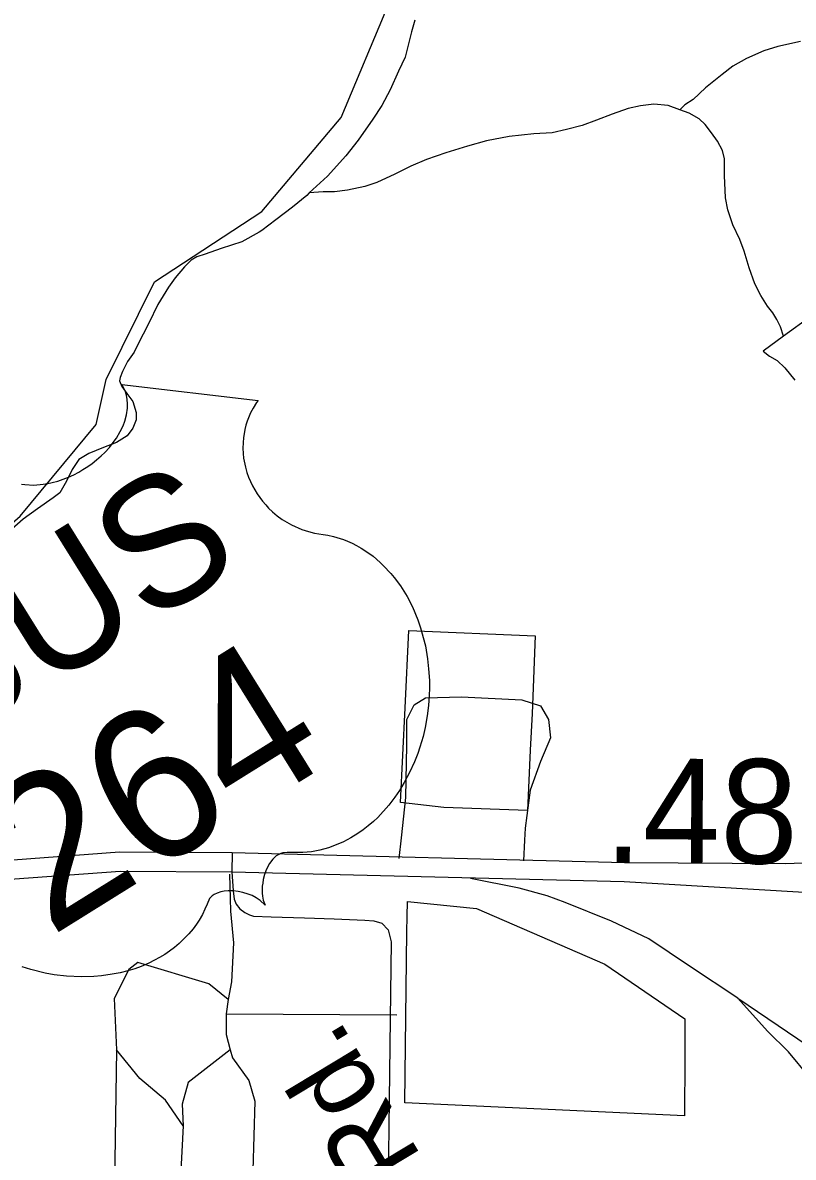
# Model space of a CAD drawing. Extents: x 2001466 to 31450019, y -30647475 to 847247.
# Drawn here: x 2166590 to 2168438, y 747443 to 750161 of the extents above; entities that cross this region are included whole.
import ezdxf

# ---------------------------------------------------------------- set-up
doc = ezdxf.new("R2010")
doc.units = 0
for name, color, linetype in [('Exist Boundary Political City Limit New', 7, 'Continuous'), ('Exist Hydrographic Misc Water Feature', 7, 'Continuous'), ('Exist Road Non-System Type 51', 7, 'Continuous'), ('Exist Road Primary US Divided Attributed', 7, 'Continuous'), ('Exist Road Primary US Mileage Hundredths English Label', 7, 'Continuous'), ('Exist Road Primary US Shield CELL', 7, 'Continuous'), ('Exist Road Primary US Shield Number Label', 7, 'Continuous'), ('Exist Road Secondary Type 51 Attributed', 7, 'Continuous'), ('Exist Road Secondary Type 51 Label', 7, 'Continuous'), ('Map Preparation Boundary City Limit Buffer Line', 7, 'Continuous'), ('Prop Road Primary Interstate Projected', 7, 'Continuous')]:
    doc.layers.add(name, color=color, linetype=linetype)

msp = doc.modelspace()

# ---------------------------------------------------------------- linework, layer by layer
at = {"layer": 'Exist Boundary Political City Limit New'}
for points in [[(2167806.5, 748418), (2167800, 748273.9), (2167600, 748280.8), (2167495.8, 748293.2), (2167506.8, 748519.9), (2167515.8, 748705.4), (2167818.5, 748692), (2167811.5, 748505.8), (2167806.5, 748418)], [(2168177.2, 747680.8), (2168176.5, 747542.3), (2167505.8, 747573), (2167511.2, 747983.3), (2167511.8, 748019.4), (2167512.2, 748056), (2167677.8, 748039.1), (2167985.8, 747905.5), (2168177.8, 747774.6), (2168177.2, 747680.8)]]:
    msp.add_lwpolyline(points, dxfattribs=at)
at = {"layer": 'Exist Hydrographic Misc Water Feature'}
for points in [[(2165255.1, 748232.2), (2165655.1, 748276.5), (2165813.2, 748342.2), (2165895.2, 748475), (2166227.2, 748668.3), (2166584.2, 748979.2), (2166766.1, 749198.6), (2166790.1, 749306.3), (2166906.1, 749540.2), (2167163.1, 749708.7), (2167353.2, 749934.5), (2167469.2, 750210.9), (2167476.2, 750351.9), (2167409.1, 750418.8), (2167392.1, 750501.2), (2167458.1, 750624.5), (2167607.2, 750785.4), (2167681, 750918.5), (2167678.2, 751420.4), (2167708.1, 751961.1), (2167839.1, 752493.1), (2167953.1, 752851.6)], [(2167530.5, 750167.1), (2167522.5, 750139.1), (2167506.9, 750079), (2167490.9, 750044.9), (2167471.3, 750000.8), (2167451.4, 749962.9), (2167429.8, 749930.4), (2167394.4, 749880.2), (2167364.6, 749842.1), (2167320.6, 749794), (2167276.7, 749753.6)], [(2168454.5, 750116.3), (2168400.6, 750104.1), (2168366.5, 750093.8), (2168324.9, 750075.4), (2168292.9, 750057.5), (2168267.1, 750037.1), (2168227.3, 750005), (2168197.6, 749977), (2168177.7, 749964.6), (2168165.4, 749952.7)], [(2168165.4, 749952.7), (2168137.3, 749962.6), (2168103.4, 749966.5), (2168071.5, 749962.4), (2168041.5, 749956), (2168003.4, 749941.9), (2167965.8, 749927.7), (2167931.4, 749915.4), (2167894.1, 749905.3), (2167859.8, 749897.1), (2167815.8, 749894.8), (2167756.1, 749888.4), (2167702.2, 749878.3), (2167656.2, 749865.8), (2167604.3, 749849.7), (2167558.2, 749833.5), (2167520.7, 749817.3), (2167482.3, 749798.8), (2167438.7, 749778.6), (2167410.6, 749768.6), (2167368.7, 749760.3), (2167337.2, 749756.2), (2167310.7, 749756.1), (2167276.7, 749753.6)], [(2168414.3, 749410.4), (2168406.5, 749432.3), (2168397.9, 749450.2), (2168388.3, 749466.2), (2168376, 749481.9), (2168360, 749507.9), (2168345.4, 749536), (2168331.9, 749573.8), (2168319.4, 749613.8), (2168309.1, 749641.7), (2168292.9, 749677.4), (2168280.6, 749713.3), (2168274.7, 749741.4), (2168272.2, 749795.3), (2168272.2, 749835.5), (2168267.7, 749855.3), (2168255.8, 749877.4), (2168241.6, 749897.3), (2168225.9, 749917.1), (2168211.5, 749931.1), (2168187.5, 749944.9), (2168165.4, 749952.7)], [(2167276.7, 749753.6), (2167271.1, 749747.5), (2167237.1, 749719.4), (2167197.3, 749689.3), (2167163.5, 749663.2), (2167157.3, 749659.2), (2167115.7, 749636.7), (2167065.5, 749620.4), (2167027.9, 749606.6), (2167007.6, 749600.3), (2166994.1, 749592.3), (2166977.7, 749576.1), (2166956, 749550.2), (2166940, 749527.9), (2166914.3, 749485.9), (2166892.4, 749441.7), (2166878.9, 749415.4), (2166867.2, 749391.6), (2166857.1, 749371.7), (2166841.3, 749349.3), (2166829.5, 749325.5), (2166823.7, 749311.4), (2166821.9, 749303.1), (2166827.6, 749289.3), (2166839.7, 749273.2), (2166854.1, 749253.6), (2166862.1, 749227.7), (2166861.8, 749209.5), (2166853.9, 749189.6), (2166840.3, 749171.4), (2166814.7, 749155.3), (2166784.1, 749143.3), (2166748.7, 749128.8), (2166724.7, 749115), (2166708.7, 749090.6), (2166695.1, 749062.7), (2166678.9, 749034.7), (2166663.4, 749022.5), (2166625.4, 748996.2), (2166591.2, 748972.1), (2166557.8, 748941.9)], [(2168480.1, 749458.5), (2168414.3, 749410.4)], [(2168414.3, 749410.4), (2168364.9, 749374.1), (2168380.7, 749362), (2168399.1, 749352.3), (2168416.8, 749334.2), (2168441.2, 749304.5)]]:
    msp.add_lwpolyline(points, dxfattribs=at)
at = {"layer": 'Exist Road Non-System Type 51'}
for p, q in [((2167492.3, 748158.7), (2167497.9, 748208.6)), ((2167793.1, 748202.5), (2167791, 748153)), ((2167085.9, 748121.4), (2167087.2, 748062.5)), ((2167082.9, 747821), (2167078, 747786.5)), ((2167078, 747786.5), (2167487, 747784.2)), ((2166814.6, 747700.4), (2166804.8, 746964.1))]:
    msp.add_line(p, q, dxfattribs=at)
for points in [[(2167497.9, 748208.6), (2167508.8, 748304.9), (2167511.2, 748430.5), (2167511.2, 748492.1), (2167528.5, 748526.5), (2167555.5, 748543.8), (2167641.7, 748546.2), (2167786.9, 748538.8), (2167831.2, 748524.1), (2167850.9, 748492.1), (2167855.8, 748447.7), (2167831.2, 748391.1), (2167806.6, 748322.1), (2167794.3, 748231), (2167793.1, 748202.5)], [(2167087.2, 748062.5), (2167087.9, 748032.8), (2167095.2, 747956.5), (2167090.3, 747862.9), (2167082.9, 747821)], [(2167082.9, 747821), (2167036.2, 747858), (2166866.3, 747909.7), (2166844.2, 747892.4), (2166809.7, 747823.5), (2166814.6, 747700.4)], [(2167078, 747786.5), (2167078, 747737.3), (2167087.6, 747700.6)], [(2166974.6, 747518.1), (2166932.8, 747579.7), (2166871.2, 747631.4), (2166814.6, 747700.4)], [(2167087.6, 747700.6), (2166986.9, 747621.6), (2166972.2, 747569.8), (2166974.6, 747518.1)], [(2167087.6, 747700.6), (2167092.8, 747680.7), (2167132.2, 747626.5), (2167146.9, 747577.2), (2167137.1, 747244.8), (2167127.2, 747050.2)], [(2166974.6, 747518.1), (2166967.2, 747380.2), (2166930.3, 747173.4), (2166863.6, 746986.8), (2166845.2, 746805.3), (2166841.2, 746243.5), (2166812.6, 745602.7)]]:
    msp.add_lwpolyline(points, dxfattribs=at)
at = {"layer": 'Exist Road Primary US Divided Attributed'}
for points in [[(2167092, 748171.9), (2166821.9, 748173.6), (2166567.3, 748154.6), (2166116.1, 748100.1), (2165666.4, 748072.6), (2165434.6, 748063.1)], [(2169618.5, 748118.1), (2169406.3, 748124), (2169013, 748147.6), (2168809.1, 748152.6), (2168621, 748154.1), (2168419.4, 748146.3), (2168032.6, 748148.4), (2167092, 748171.9)], [(2165435, 747971.3), (2165680, 747999.3), (2166120.9, 748055.4), (2166571.6, 748109.9), (2166823.4, 748128.6), (2167091.1, 748127)], [(2167091.1, 748127), (2168032, 748103.5), (2168450, 748079), (2168728.1, 748070)]]:
    msp.add_lwpolyline(points, dxfattribs=at)
at = {"layer": 'Exist Road Primary US Shield CELL'}
msp.add_lwpolyline([(2166586.9, 749055.6), (2166595.3, 749054.6), (2166616.4, 749053.6), (2166639.2, 749055.6), (2166650.1, 749057.2), (2166660.8, 749059.6), (2166674, 749063.1), (2166687.1, 749067.5), (2166699.7, 749072.7), (2166712.3, 749078.2), (2166724.7, 749084.7), (2166734.6, 749090.5), (2166746.4, 749098), (2166756.9, 749105.5), (2166767.3, 749113.7), (2166778.4, 749123.5), (2166787, 749131.9), (2166798, 749143.6), (2166807.2, 749155.2), (2166814.8, 749166.2), (2166823.9, 749181.8), (2166830.6, 749195.4), (2166834.6, 749206.9), (2166838.7, 749221.6), (2166841.2, 749237.6), (2166841.7, 749248.5), (2166840.6, 749258.7), (2166838.9, 749269.2), (2166835.6, 749279.3), (2166831.9, 749287.5), (2166828, 749294.1), (2167154.7, 749256.2), (2167150.7, 749251), (2167142.5, 749237.9), (2167136.5, 749226.4), (2167128.1, 749206.5), (2167125.3, 749196.7), (2167122.6, 749186.6), (2167120.7, 749176.5), (2167119.3, 749167.2), (2167118.4, 749154.4), (2167118.2, 749142.1), (2167118.7, 749129), (2167119.8, 749118.1), (2167124.1, 749096.4), (2167127.7, 749083.3), (2167131.5, 749072.6), (2167141.1, 749051.5), (2167146.2, 749041.8), (2167151.9, 749032.6), (2167158.5, 749023.3), (2167165.2, 749014.6), (2167172.9, 749005.9), (2167179.7, 748998.4), (2167188.9, 748989.6), (2167200.4, 748979.9), (2167212.4, 748971.1), (2167234.2, 748958.4), (2167259.1, 748947), (2167275, 748941.9), (2167289.8, 748938.2), (2167310.4, 748935.3), (2167321.7, 748933.4), (2167335.3, 748930.2), (2167358.8, 748922.8), (2167369, 748918.8), (2167379.9, 748913.9), (2167390.4, 748908.5), (2167401.4, 748902.4), (2167410.5, 748896.9), (2167429.9, 748882.9), (2167446.8, 748868.2), (2167455.3, 748860.3), (2167472.7, 748841.4), (2167480.9, 748831.8), (2167495.6, 748811.9), (2167511.4, 748786.7), (2167524.4, 748761.5), (2167537.3, 748730.7), (2167544, 748711.6), (2167550.4, 748688.6), (2167555.4, 748668.2), (2167560.9, 748637.1), (2167563.3, 748613.5), (2167565, 748585.2), (2167565.1, 748567.6), (2167564.5, 748548.2), (2167562.8, 748525.3), (2167559.8, 748500.2), (2167554.7, 748472.5), (2167549.8, 748451.3), (2167542.3, 748425.5), (2167537.3, 748410.6), (2167529.5, 748390.3), (2167517.7, 748364.4), (2167505, 748340.5), (2167493.5, 748321.4), (2167482.6, 748305.6), (2167467.8, 748286.2), (2167441.1, 748257.2), (2167430.9, 748247.5), (2167418.3, 748236.7), (2167406.1, 748227.3), (2167393.9, 748218.7), (2167376.9, 748208.1), (2167359.2, 748198.8), (2167341.8, 748191.2), (2167323, 748184.3), (2167302.4, 748178.7), (2167282.7, 748175), (2167261.8, 748172.9), (2167224.2, 748173.1), (2167213.8, 748172.4), (2167208.7, 748170.8), (2167198, 748164.8), (2167189.4, 748156.7), (2167181.9, 748146.4), (2167177.8, 748139.4), (2167173.1, 748129.1), (2167169.9, 748120.3), (2167166.9, 748108.6), (2167165.4, 748099.4), (2167164.4, 748092.3), (2167164.2, 748075.6), (2167165.1, 748068.2), (2167166.8, 748059.1), (2167171.1, 748046.8), (2167159.1, 748058.3), (2167149.5, 748064.8), (2167140, 748069.7), (2167130.9, 748073.5), (2167117.9, 748077.5), (2167106.9, 748079.8), (2167094.5, 748081.4), (2167082.4, 748081.2), (2167073.2, 748080.5), (2167065.2, 748078.9), (2167056.1, 748075.9), (2167049.4, 748072.4), (2167044.1, 748069), (2167037.9, 748062.8), (2167032.5, 748049.6), (2167027.1, 748037.3), (2167020.9, 748024.6), (2167012.8, 748010.6), (2167006.5, 748001), (2166998.5, 747990.3), (2166988.6, 747978.4), (2166977.4, 747966.6), (2166965.3, 747955.3), (2166954.4, 747945.8), (2166942.1, 747936.5), (2166930.6, 747928.8), (2166918.3, 747921.3), (2166906.2, 747915.1), (2166892.2, 747908), (2166874.2, 747900.1), (2166858.6, 747894.7), (2166841.8, 747889.6), (2166824, 747885), (2166804.4, 747881.2), (2166779.2, 747877.5), (2166760.9, 747876), (2166731.4, 747874.9), (2166694.8, 747876.7), (2166665.8, 747880.3), (2166643.8, 747884.3), (2166609.8, 747892.5), (2166589, 747898.7)], dxfattribs=at)
at = {"layer": 'Exist Road Secondary Type 51 Attributed'}
for points in [[(2167092, 748171.9), (2167091.1, 748127)], [(2167091.1, 748127), (2167095, 748080.9), (2167097, 748061.3), (2167102.2, 748049), (2167111, 748037.9), (2167123, 748029.5), (2167133.5, 748023.8), (2167143.7, 748020.5), (2167185.6, 748018.9), (2167265.3, 748016.6), (2167336.6, 748014.3), (2167410.7, 748011.2), (2167431.6, 748009.7), (2167450.8, 748003.5), (2167466.3, 747988), (2167473.2, 747959.4), (2167471.2, 747774.4), (2167463.9, 747191.3), (2167470.1, 746433.2), (2167464.9, 745685.5)]]:
    msp.add_lwpolyline(points, dxfattribs=at)
at = {"layer": 'Map Preparation Boundary City Limit Buffer Line'}
for points in [[(2167806.5, 748418), (2167800, 748273.9), (2167600, 748280.8), (2167495.8, 748293.2), (2167506.8, 748519.9), (2167515.8, 748705.4), (2167818.5, 748692), (2167811.5, 748505.8), (2167806.5, 748418)], [(2168177.2, 747680.8), (2168176.5, 747542.3), (2167505.8, 747573), (2167511.2, 747983.3), (2167511.8, 748019.4), (2167512.2, 748056), (2167677.8, 748039.1), (2167985.8, 747905.5), (2168177.8, 747774.6), (2168177.2, 747680.8)]]:
    msp.add_lwpolyline(points, dxfattribs=at)
at = {"layer": 'Prop Road Primary Interstate Projected'}
for points in [[(2168304.8, 747824.2), (2168188.8, 747900.6), (2168091.2, 747966.4), (2168001.6, 748008.6), (2167890.9, 748053.4), (2167847.5, 748069.3), (2167780.1, 748087.6), (2167663.4, 748110.5)], [(2168304.8, 747824.2), (2168520.1, 747678.1), (2168643.7, 747602.6), (2168750.1, 747544.3), (2168825.7, 747516.8), (2168860, 747508.9)], [(2168491.8, 745975.1), (2168585.4, 746761.7), (2168628, 747021.1), (2168636.5, 747085), (2168641.8, 747154.7), (2168636.9, 747239.4), (2168621.1, 747318.4), (2168597.4, 747410.6), (2168565.7, 747489.6), (2168526.2, 747563.4), (2168476.1, 747634.5), (2168426, 747695.1), (2168375.9, 747745.2), (2168304.8, 747824.2)]]:
    msp.add_lwpolyline(points, dxfattribs=at)

# ---------------------------------------------------------------- texts
at = {"layer": 'Exist Road Primary US Mileage Hundredths English Label'}
msp.add_text('.48', height=250, rotation=359.6901, dxfattribs=at).set_placement((2167983.1, 748148.7))
at = {"layer": 'Exist Road Primary US Shield Number Label'}
for s, height, p in [('BUS', 310, (2166401.4, 748411.7)), ('264', 360, (2166655.8, 747969.6))]:
    msp.add_text(s, height=height, rotation=31.918, dxfattribs=at).set_placement(p)
at = {"layer": 'Exist Road Secondary Type 51 Label'}
msp.add_text('Rd.', height=190, rotation=121.0969, dxfattribs=at).set_placement((2167549.1, 747440.8))

doc.saveas('drawing.dxf')
